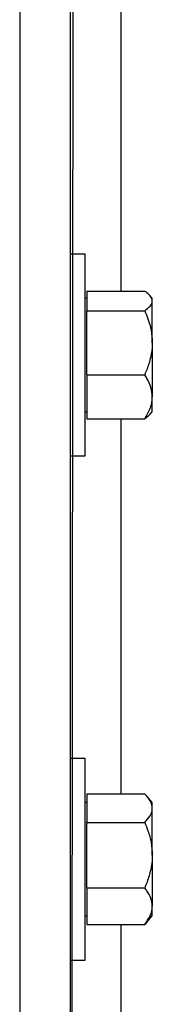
# Model space of a CAD drawing. Header units: inches. Extents: x 170 to 284, y 215 to 248.
# Tile 902 of 1056: x 231.4014 to 231.4463, y 240.4224 to 240.7568. Entities that reach past the tile are written whole.
import ezdxf

# ---------------------------------------------------------------- set-up
doc = ezdxf.new("R2010")
doc.units = ezdxf.units.IN
doc.header["$LTSCALE"] = 0.25
doc.header["$MEASUREMENT"] = 0
doc.layers.add('LH TOP OF HOOD', color=7, linetype='Continuous')

msp = doc.modelspace()

# ---------------------------------------------------------------- linework, layer by layer
at = {"layer": 'LH TOP OF HOOD'}
for p, q in [((231.418501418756, 239.8211148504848), (231.423089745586, 244.081742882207)), ((231.418501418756, 244.0370681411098), (231.418501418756, 239.8211148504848)), ((231.401380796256, 244.0327879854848), (231.401380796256, 239.8211148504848)), ((231.435622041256, 240.7928959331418), (231.435622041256, 240.6646174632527)), ((231.423569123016, 240.6771459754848), (231.418501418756, 240.6771459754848)), ((231.423569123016, 240.6429047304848), (231.423569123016, 240.6771459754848)), ((231.424116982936, 240.6646174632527), (231.424116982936, 240.6612744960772)), ((231.424116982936, 240.6646174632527), (231.443771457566, 240.6646174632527)), ((231.424116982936, 240.6621654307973), (231.423569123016, 240.6621654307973)), ((231.424116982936, 240.6612744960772), (231.424116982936, 240.6579315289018)), ((231.446339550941, 240.6621654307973), (231.4454980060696, 240.6631418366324)), ((231.446339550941, 240.6612744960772), (231.446339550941, 240.6621654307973)), ((231.446339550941, 240.6470751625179), (231.446339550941, 240.6612744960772)), ((231.424116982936, 240.6470751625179), (231.424116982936, 240.6579315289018)), ((231.424116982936, 240.6579315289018), (231.443771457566, 240.6579315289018)), ((231.424116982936, 240.6362187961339), (231.424116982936, 240.6470751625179)), ((231.446339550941, 240.6470751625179), (231.446339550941, 240.6287053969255)), ((231.423569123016, 240.6086634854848), (231.423569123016, 240.6429047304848)), ((231.424116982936, 240.6362187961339), (231.424116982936, 240.6287053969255)), ((231.424116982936, 240.6362187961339), (231.443771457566, 240.6362187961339)), ((231.424116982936, 240.6287053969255), (231.424116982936, 240.621191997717)), ((231.446339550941, 240.6236440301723), (231.446339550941, 240.6287053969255)), ((231.423569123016, 240.6236440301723), (231.424116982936, 240.6236440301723)), ((231.424116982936, 240.621191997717), (231.443771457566, 240.621191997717)), ((231.435622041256, 240.621191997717), (231.435622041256, 240.493881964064)), ((231.4454980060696, 240.6226676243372), (231.446339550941, 240.6236440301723)), ((231.418501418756, 240.6086634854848), (231.423569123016, 240.6086634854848)), ((231.423569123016, 240.5059397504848), (231.418501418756, 240.5059397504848)), ((231.423569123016, 240.4716985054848), (231.423569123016, 240.5059397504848)), ((231.424116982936, 240.493881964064), (231.424116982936, 240.4890244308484)), ((231.424116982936, 240.493881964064), (231.443771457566, 240.493881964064)), ((231.424116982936, 240.4909592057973), (231.423569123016, 240.4909592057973)), ((231.446339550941, 240.4909592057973), (231.4444849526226, 240.4931110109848)), ((231.446339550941, 240.4890244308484), (231.446339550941, 240.4909592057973)), ((231.424116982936, 240.4890244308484), (231.424116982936, 240.4841668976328)), ((231.446339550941, 240.4730751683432), (231.446339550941, 240.4890244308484)), ((231.424116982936, 240.4730751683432), (231.424116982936, 240.4841668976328)), ((231.424116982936, 240.4841668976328), (231.443771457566, 240.4841668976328)), ((231.423569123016, 240.4374572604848), (231.423569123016, 240.4716985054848)), ((231.424116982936, 240.4619834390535), (231.424116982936, 240.4730751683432)), ((231.446339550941, 240.4730751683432), (231.446339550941, 240.4557492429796)), ((231.424116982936, 240.4619834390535), (231.424116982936, 240.4557492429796)), ((231.424116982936, 240.4619834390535), (231.443771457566, 240.4619834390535)), ((231.424116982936, 240.4557492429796), (231.424116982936, 240.4495150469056)), ((231.446339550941, 240.4524378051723), (231.446339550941, 240.4557492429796)), ((231.423569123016, 240.4524378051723), (231.424116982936, 240.4524378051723)), ((231.4444838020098, 240.4502869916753), (231.443771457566, 240.4495150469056)), ((231.4444849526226, 240.4502859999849), (231.446339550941, 240.4524378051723)), ((231.424116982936, 240.4495150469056), (231.443771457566, 240.4495150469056)), ((231.435622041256, 240.4495150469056), (231.435622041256, 240.3222102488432)), ((231.418501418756, 240.4374572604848), (231.423569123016, 240.4374572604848))]:
    msp.add_line(p, q, dxfattribs=at)
for points, knots in [([(231.446339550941, 240.6612744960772), (231.446241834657, 240.6617424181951), (231.4460428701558, 240.6626951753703), (231.4448910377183, 240.6638029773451), (231.4440237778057, 240.6644339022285), (231.443771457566, 240.6646174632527)], [0, 0, 0, 0, 0.406290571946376, 0.8272664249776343, 1, 1, 1, 1]), ([(231.443771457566, 240.6579315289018), (231.4444460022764, 240.6584513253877), (231.4458196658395, 240.6595098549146), (231.4463348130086, 240.6606659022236), (231.4463394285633, 240.6612587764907), (231.446339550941, 240.6612744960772)], [0, 0, 0, 0, 0.4843414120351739, 0.9863277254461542, 1, 1, 1, 1]), ([(231.443771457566, 240.6579315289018), (231.4441529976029, 240.6570123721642), (231.4450557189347, 240.6548376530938), (231.4460964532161, 240.6512136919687), (231.4462578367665, 240.6484662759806), (231.446339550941, 240.6470751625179)], [0, 0, 0, 0, 0.2654599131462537, 0.6280764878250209, 1, 1, 1, 1]), ([(231.446339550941, 240.6470751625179), (231.4463368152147, 240.6468265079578), (231.446318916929, 240.6451997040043), (231.4458972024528, 240.6421637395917), (231.4448700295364, 240.6388096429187), (231.4440430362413, 240.6368592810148), (231.443771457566, 240.6362187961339)], [0, 0, 0, 0, 0.0665322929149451, 0.4352825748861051, 0.8145508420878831, 0.9999999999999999, 0.9999999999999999, 0.9999999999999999, 0.9999999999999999]), ([(231.446339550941, 240.6287053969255), (231.446241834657, 240.6297570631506), (231.4460428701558, 240.6318984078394), (231.4448910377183, 240.6343882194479), (231.4440237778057, 240.6358062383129), (231.443771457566, 240.6362187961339)], [0, 0, 0, 0, 0.4062905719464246, 0.8272664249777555, 1, 1, 1, 1]), ([(231.443771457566, 240.621191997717), (231.4444460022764, 240.6223602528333), (231.4458196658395, 240.6247393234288), (231.4463348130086, 240.6273375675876), (231.4463394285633, 240.6286700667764), (231.446339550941, 240.6287053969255)], [0, 0, 0, 0, 0.4843414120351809, 0.9863277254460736, 1, 1, 1, 1]), ([(231.4454483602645, 240.6227104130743), (231.4451695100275, 240.6223851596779), (231.4447253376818, 240.6218670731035), (231.4440301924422, 240.6213751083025), (231.443771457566, 240.621191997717)], [0, 0, 0, 0, 0.6277973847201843, 1, 1, 1, 1]), ([(231.446339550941, 240.4890244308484), (231.446241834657, 240.4897043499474), (231.4460428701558, 240.491088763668), (231.4448910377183, 240.4926984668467), (231.4440237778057, 240.4936152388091), (231.443771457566, 240.493881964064)], [0, 0, 0, 0, 0.406290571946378, 0.8272664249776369, 1, 1, 1, 1]), ([(231.443771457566, 240.4841668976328), (231.4444460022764, 240.4849221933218), (231.4458196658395, 240.4864603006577), (231.4463348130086, 240.4881401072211), (231.4463394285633, 240.4890015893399), (231.446339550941, 240.4890244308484)], [0, 0, 0, 0, 0.4843414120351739, 0.9863277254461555, 1, 1, 1, 1]), ([(231.443771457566, 240.4841668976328), (231.4441529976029, 240.483227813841), (231.4450557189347, 240.4810059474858), (231.4460964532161, 240.4773034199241), (231.4462578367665, 240.4744964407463), (231.446339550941, 240.4730751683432)], [0, 0, 0, 0, 0.2654599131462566, 0.6280764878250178, 1, 1, 1, 1]), ([(231.446339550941, 240.4730751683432), (231.4463368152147, 240.4728211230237), (231.446318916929, 240.4711590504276), (231.4458972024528, 240.4680572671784), (231.4448700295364, 240.4646304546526), (231.4440430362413, 240.4626378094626), (231.443771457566, 240.4619834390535)], [0, 0, 0, 0, 0.06653229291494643, 0.4352825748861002, 0.8145508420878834, 1, 1, 1, 1]), ([(231.446339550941, 240.4557492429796), (231.446241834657, 240.4566218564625), (231.4460428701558, 240.4583986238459), (231.4448910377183, 240.4604645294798), (231.4440237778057, 240.4616411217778), (231.443771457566, 240.4619834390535)], [0, 0, 0, 0, 0.4062905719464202, 0.8272664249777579, 1, 1, 1, 1]), ([(231.443771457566, 240.4495150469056), (231.4444460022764, 240.4504843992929), (231.4458196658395, 240.4524584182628), (231.4463348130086, 240.4546142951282), (231.4463394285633, 240.455719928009), (231.446339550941, 240.4557492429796)], [0, 0, 0, 0, 0.4843414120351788, 0.9863277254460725, 1, 1, 1, 1])]:
    msp.add_open_spline(points, degree=3, knots=knots, dxfattribs=at)

doc.saveas('drawing.dxf')
